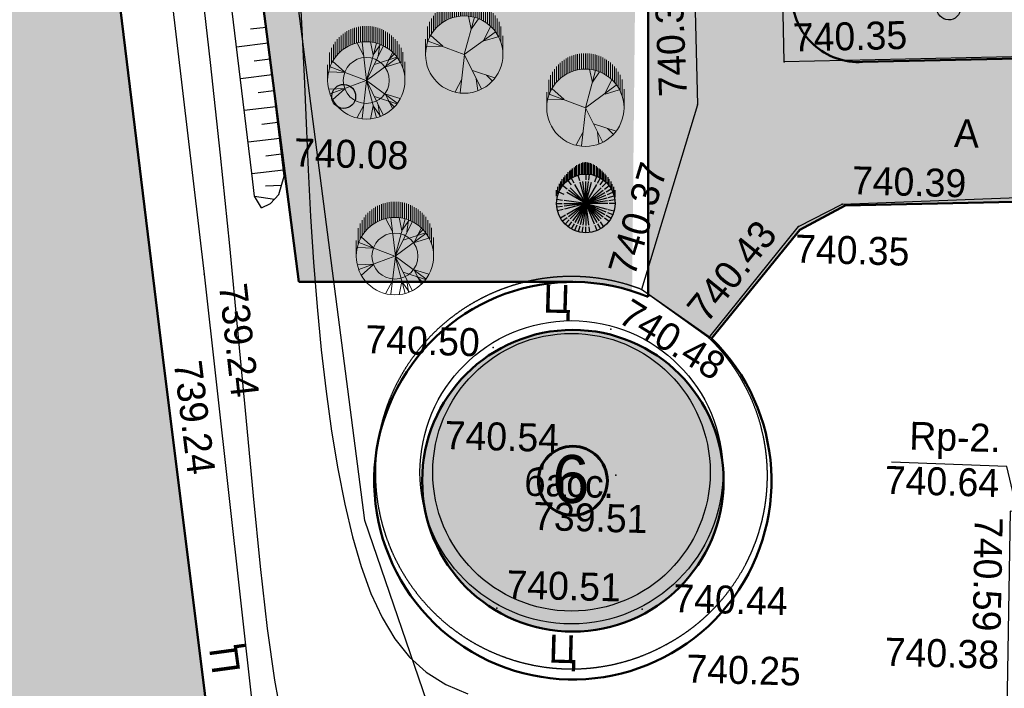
# Model space of a CAD drawing. Header units: millimetres. Extents: x -257011 to 237647566, y 2784933 to 6706507.
# Tile 354 of 451: x 9897041 to 9927874, y 5871226 to 5892145. Entities that reach past the tile are written whole.
import ezdxf

# ---------------------------------------------------------------- set-up
doc = ezdxf.new("R2010")
doc.units = ezdxf.units.MM
doc.header["$LTSCALE"] = 1000
doc.header["$PDMODE"] = 32
doc.header["$PDSIZE"] = 0.3
for name, pattern in [('Д_ТРОТ_ТРУБА', [3, 1.5, -1.5]), ('ДОРОГИ_СТРОЯЩ', [9, 8, -1]), ('Контура низ откосов  Штриховая 0.1-0.5 - - - - - - -', [0.6, 0.1, -0.5]), ('ОТКОС_НИЗ', [1.2, 0.2, -1])]:
    doc.linetypes.add(name, pattern=pattern)
for name, color, linetype in [('(002) Рамка', 7, 'Continuous'), ('(003) Пункты', 7, 'Continuous'), ('(004) Точки рельефа', 7, 'Continuous'), ('(014) Водопровод', 5, 'ИК_Водопровод -------в--------'), ('(025) Дорога', 7, 'Continuous'), ('(027) Гидрография', 7, 'Continuous'), ('(028) Гидротехн.', 7, 'Continuous'), ('(031) Горизонтали', 42, 'Continuous'), ('(035) Откосы', 7, 'Continuous'), ('(038) Деревья', 7, 'Continuous'), ('TREE', 74, 'Continuous')]:
    doc.layers.add(name, color=color, linetype=linetype)
for name, color, linetype, lineweight in [('(032) Горизонтали утолщенные', 32, 'Continuous', 30), ('.', 7, 'Continuous', 15), ('Ф А С А Д', 250, 'Continuous', 15)]:
    doc.layers.add(name, color=color, linetype=linetype, lineweight=lineweight)
doc.styles.add('ATTR', font='romans.shx', dxfattribs={"width": 0.8, "height": 0.470416})
doc.styles.add('BM-431', font='txt')
doc.styles.add('D-431', font='txt', dxfattribs={"width": 2})
doc.styles.add('Roman', font='romans')
doc.styles.get("Standard").update_dxf_attribs({"font": 'ARIALN.TTF'})
doc.linetypes.add('KANALIS_K', pattern='A,1,["<",Standard,S=1.8,R=0,X=-0.9,Y=-0.9],3,-1,["К",Standard,S=1.8,R=0,X=-0.9,Y=-0.9],-1,10', length=16)
doc.linetypes.add('ИК_Водопровод -------в--------', pattern='A,9,-0.6,["В",Standard,S=1.2,R=0,X=0,Y=-0.6],-1.2', length=10.8)
pattern_1 = [(95, (-369784.8, 240946.69), (-275.171012, 230.8958947), [127, -381]), (185, (-369727.08, 241015.48), (-230.8958947, -275.171012), [127, -381])]

# ---------------------------------------------------------------- blocks, each defined once
blk = doc.blocks.new('d')
at = {"layer": '(038) Деревья', "color": 30}
blk.add_ellipse((0, 0), major_axis=(0.265, 0.265), ratio=1, start_param=5.497787, end_param=11.780972, dxfattribs=at)
blk = doc.blocks.new('kjvklglhl')
at = {"layer": '(004) Точки рельефа'}
blk.add_lwpolyline([(343.958, 447.537), (343.404, 449.591), (339.791, 449.631)], dxfattribs=at)
for p in [(336.083, 462.055), (333.406, 460.634), (320.534, 458.04), (338.021, 457.657), (336.672, 456.912), (318.108, 454.899), (331.811, 454.811), (330.891, 453.542), (333.962, 453.359), (327.22, 452.858), (316.881, 452.353), (331.176, 448.981), (325.065, 448.539), (327.565, 444.715), (332.114, 444.815), (332.906, 443.73)]:
    blk.add_point(p, dxfattribs=at)
at = {"layer": '(014) Водопровод', "ltscale": 0.5, "flags": 128}
blk.add_lwpolyline([(325.711, 440.112), (326.312, 440.162), (325.744, 440.975), (323.361, 447.342), (313.499, 509.603), (261.079, 502.552), (256.511, 532.162)], dxfattribs=at)
at = {"layer": '(025) Дорога', "linetype": 'Д_ТРОТ_ТРУБА', "flags": 128}
blk.add_lwpolyline([(269.368, 515.247), (270.684, 506.001), (279.473, 507.345), (281.553, 506.423), (308.542, 510.883), (312.531, 513.649), (318.524, 513.838), (330.524, 514.19), (333.406, 460.634), (331.811, 454.811, 1.56758), (332.906, 443.73, 0.509364), (333.962, 453.359), (336.672, 456.912), (338.021, 457.657), (347.714, 458.292), (347.773, 448.108), (343.552, 448.203), (343.703, 435.09)], format="xyb", dxfattribs=at)
for points in [[(323.251, 418.267), (300.714, 414.809), (283.138, 412.485), (281.122, 413.564), (275.085, 449.451), (270.84, 474.617), (267.554, 498.57), (282.371, 501.061), (308.67, 505.056), (310.788, 503.765), (314.781, 477.717), (318.108, 454.899), (323.251, 418.267)], [(321.731, 420.742), (316.881, 452.353), (313.048, 477.771), (309.058, 502.896), (307.912, 503.399), (283.734, 499.451), (269.193, 497.303), (272.561, 474.353), (276.62, 450.413), (282.198, 415.2), (283.437, 414.157), (320.719, 419.528), (321.731, 420.742)], [(374.417, 463.962), (336.083, 462.055), (335.462, 474.337), (374.094, 475.423), (374.417, 463.962)]]:
    blk.add_lwpolyline(points, dxfattribs=at)
at = {"layer": '(025) Дорога', "linetype": 'Контура низ откосов  Штриховая 0.1-0.5 - - - - - - -'}
blk.add_lwpolyline([(333.962, 453.359), (331.811, 454.811)], dxfattribs=at)
at = {"layer": '(027) Гидрография', "color": 3}
blk.add_circle((329.784, 449.03), 4.344, dxfattribs=at)
at = {"layer": '(028) Гидротехн.', "ltscale": 0.8}
blk.add_circle((329.784, 449.03), 4.744, dxfattribs=at)
at = {"layer": '(031) Горизонтали', "flags": 128}
blk.add_lwpolyline([(317.699, 464.454), (318.114, 461.525), (318.509, 458.637), (318.88, 455.809), (319.223, 453.066), (319.542, 450.453), (319.841, 448.017), (320.125, 445.808), (320.399, 443.873), (320.666, 442.262), (320.933, 441.022), (321.202, 440.203)], dxfattribs=at)
at = {"layer": '(032) Горизонтали утолщенные'}
blk.add_lwpolyline([(320.844, 464.049), (320.959, 462.631), (321.065, 461.182), (321.168, 459.718), (321.275, 458.252), (321.392, 456.8), (321.525, 455.375), (321.676, 453.984), (321.845, 452.637), (322.033, 451.341), (322.24, 450.104), (322.468, 448.933), (322.718, 447.837), (322.99, 446.822), (323.286, 445.896), (323.614, 445.061), (323.982, 444.317), (324.399, 443.666), (324.874, 443.109), (325.416, 442.645), (326.033, 442.278), (326.734, 442.006)], dxfattribs=at)
at = {"layer": '(035) Откосы'}
for p, q in [((319.346, 462.612), (319.84, 462.686)), ((318.925, 462.044), (319.914, 462.191)), ((319.493, 461.623), (319.988, 461.697)), ((319.073, 461.055), (320.062, 461.203)), ((319.641, 460.635), (320.136, 460.708)), ((319.22, 460.066), (320.209, 460.214)), ((319.789, 459.646), (320.283, 459.72)), ((319.368, 459.078), (320.357, 459.225)), ((319.936, 458.657), (320.431, 458.731)), ((319.516, 458.089), (320.505, 458.237)), ((319.951, 457.722), (320.456, 457.749)), ((319.619, 457.386), (320.247, 457.309))]:
    blk.add_line(p, q, dxfattribs=at)
blk.add_lwpolyline([(319.844, 457.028), (320.125, 457.17), (320.377, 457.458), (320.534, 458.04), (317.903, 475.66)], dxfattribs=at)
at = {"layer": '(035) Откосы', "linetype": 'ОТКОС_НИЗ'}
blk.add_lwpolyline([(319.844, 457.028), (319.619, 457.386), (319.514, 458.099), (316.916, 475.502), (311.633, 506.487), (311.551, 506.587), (311.219, 506.757), (310.421, 507.002), (284.551, 503.341), (278.518, 502.26), (265.85, 499.872), (266.688, 495.955), (269.851, 477.647), (275.2, 445.294), (281.12, 409.861), (281.136, 409.822), (281.351, 409.621), (310.666, 409.479), (317.618, 409.281), (323.511, 408.859), (324.497, 408.587)], dxfattribs=at)
at = {"layer": '(038) Деревья', "color": 30, "linetype": 'Continuous'}
for p in [(341.184, 463.885), (322.323, 460.585)]:
    blk.add_blockref('d', p, dxfattribs=at)
at = {"layer": '(003) Пункты', "style": 'BM-431'}
blk.add_text('Rp-2.', height=0.875, dxfattribs=at).set_placement((340.33, 450.034))
at = {"layer": '(004) Точки рельефа', "style": 'D-431'}
for s, rotation, p in [('740.32', 94.0803, (333.071, 460.899)), ('740.35', 2.9311, (336.354, 462.385)), ('740.37', 74.6807, (331.583, 455.172)), ('740.43', 52.6537, (333.886, 453.779)), ('739.24', 277.9817, (318.582, 454.58)), ('740.48', 329.7909, (331.061, 453.797)), ('739.24', 278.7227, (317.236, 452.116)), ('740.59', 270.4809, (342.45, 447.993))]:
    blk.add_text(s, height=0.875, rotation=rotation, dxfattribs=at).set_placement(p)
for s, p in [('740.08', (320.821, 458.355)), ('740.39', (338.309, 457.972)), ('740.35', (336.59, 455.785)), ('740.50', (323.22, 452.574)), ('740.54', (325.786, 449.647)), ('740.64', (339.601, 448.631)), ('739.51', (328.626, 447.193)), ('740.51', (327.852, 445.03)), ('740.44', (333.087, 444.747)), ('740.38', (339.75, 443.258)), ('740.25', (333.558, 442.557))]:
    blk.add_text(s, height=0.875, dxfattribs=at).set_placement(p)
at = {"layer": '(025) Дорога', "linetype": 'ДОРОГИ_СТРОЯЩ', "style": 'BM-431'}
for s, p in [('A', (341.466, 459.54)), ('Ц', (328.748, 454.003)), ('Ц', (329.228, 443.058))]:
    blk.add_text(s, height=0.875, dxfattribs=at).set_placement(p)
blk.add_text('Ц', height=0.875, rotation=99.3824, dxfattribs=at).set_placement((319.595, 442.506))
at = {"layer": '(027) Гидрография', "color": 0, "style": 'D-431'}
blk.add_text('басс.', height=0.875, dxfattribs=at).set_placement((328.312, 448.258))
blk = doc.blocks.new('dhdyfh')
at = {"layer": 'TREE', "color": 92, "lineweight": 20}
for p, q in [((10253793, 5665998), (10253793, 5666487)), ((10253854, 5666529), (10253854, 5666039)), ((10253914, 5666083), (10253914, 5666567)), ((10253975, 5666109), (10253975, 5666601)), ((10254035, 5666629), (10254035, 5666140)), ((10254096, 5666652), (10254096, 5666163)), ((10254156, 5666184), (10254156, 5666675)), ((10254217, 5666691), (10254217, 5666204)), ((10254277, 5666217), (10254277, 5666705)), ((10254338, 5666714), (10254338, 5666227)), ((10254398, 5666235), (10254398, 5666724)), ((10254459, 5666724), (10254459, 5666238)), ((10254519, 5666243), (10254519, 5666724)), ((10254580, 5666724), (10254580, 5666240)), ((10254640, 5666233), (10254640, 5666724)), ((10254701, 5666717), (10254701, 5666227)), ((10254761, 5666215), (10254761, 5666706)), ((10254822, 5666693), (10254822, 5666199)), ((10254882, 5666186), (10254882, 5666674)), ((10254943, 5666652), (10254943, 5666166)), ((10255003, 5666140), (10255003, 5666629)), ((10255064, 5666601), (10255064, 5666114)), ((10255125, 5666081), (10255125, 5666565)), ((10255185, 5666529), (10255185, 5666042)), ((10255246, 5665998), (10255246, 5666487)), ((10253551, 5665761), (10253551, 5666240)), ((10253612, 5665831), (10253612, 5666323)), ((10253672, 5665895), (10253672, 5666384)), ((10253733, 5665949), (10253733, 5666439)), ((10254443, 5665800), (10254236, 5666193)), ((10254532, 5665031), (10254393, 5666223)), ((10254522, 5665028), (10254837, 5666198)), ((10254739, 5665821), (10254650, 5666236)), ((10255306, 5666441), (10255306, 5665949)), ((10255367, 5665893), (10255367, 5666384)), ((10255427, 5666323), (10255427, 5665828)), ((10255488, 5665756), (10255488, 5666256)), ((10253370, 5665419), (10253370, 5665908)), ((10253430, 5665555), (10253430, 5666052)), ((10253491, 5665666), (10253491, 5666158)), ((10254522, 5665031), (10255054, 5666100)), ((10254739, 5665828), (10254966, 5666152)), ((10254897, 5665793), (10254946, 5666154)), ((10255123, 5665467), (10255340, 5665898)), ((10255548, 5666158), (10255548, 5665664)), ((10255609, 5665574), (10255609, 5666055)), ((10255669, 5665911), (10255669, 5665409)), ((10253851, 5665290), (10253466, 5665636)), ((10254522, 5665028), (10255488, 5665736)), ((10254778, 5665531), (10255478, 5665762)), ((10255133, 5665459), (10255577, 5665590)), ((10255212, 5665677), (10255390, 5665854)), ((10255730, 5665030), (10255730, 5665615)), ((10253309, 5665030), (10253309, 5665514)), ((10253851, 5665282), (10253348, 5665297)), ((10254519, 5665030), (10253387, 5665451))]:
    blk.add_line(p, q, dxfattribs=at)
at = {"layer": 'TREE', "color": 30, "lineweight": 20, "true_color": 0xf8991e}
for p, q in [((10254519, 5665030), (10253387, 5664608)), ((10254532, 5665028), (10254393, 5663836)), ((10254522, 5665031), (10254837, 5663861)), ((10254522, 5665031), (10255488, 5664323)), ((10254522, 5665028), (10255054, 5663959)), ((10253851, 5664777), (10253348, 5664762)), ((10253851, 5664769), (10253466, 5664423)), ((10254778, 5664528), (10255478, 5664297)), ((10255123, 5664592), (10255340, 5664161)), ((10255133, 5664600), (10255577, 5664469)), ((10255212, 5664382), (10255390, 5664205)), ((10254443, 5664259), (10254236, 5663866)), ((10254739, 5664238), (10254650, 5663823)), ((10254739, 5664231), (10254966, 5663908)), ((10254897, 5664266), (10254946, 5663905))]:
    blk.add_line(p, q, dxfattribs=at)
blk.add_circle((10254519, 5665030), 1210, dxfattribs=at)
at = {"layer": 'TREE', "color": 92, "lineweight": 20}
blk.add_circle((10254519, 5665030), 720, dxfattribs=at)
at = {"layer": 'TREE', "color": 30, "lineweight": 20, "true_color": 0xf8991e, "style": 'ATTR', "width": 0.8, "flags": 9}
for p in [(10254522, 5665031), (10254522, 5665028)]:
    blk.add_attdef('ESTCODE', p, '', height=14.1, rotation=90, dxfattribs=at)
blk = doc.blocks.new('17')
at = {"layer": 'TREE', "color": 68, "lineweight": 20, "true_color": 0x306100}
for p, q in [((16375547, 10777897), (16376284, 10777897)), ((16375547, 10776055), (16376189, 10777778)), ((16375932, 10777072), (16375955, 10777838)), ((16375943, 10777072), (16376470, 10777658)), ((16376140, 10777805), (16376884, 10777805)), ((16376347, 10777713), (16377104, 10777713)), ((16376516, 10777620), (16377265, 10777620)), ((16376661, 10777528), (16377389, 10777528)), ((16376767, 10777436), (16377515, 10777436)), ((16376865, 10777344), (16377610, 10777344)), ((16376947, 10777252), (16377692, 10777252)), ((16377022, 10777160), (16377766, 10777160)), ((16377829, 10777068), (16377084, 10777068)), ((16377151, 10776976), (16377888, 10776976)), ((16377190, 10776884), (16377939, 10776884)), ((16377982, 10776792), (16377237, 10776792)), ((16378017, 10776699), (16377272, 10776699)), ((16375545, 10776036), (16373730, 10776246)), ((16374374, 10776171), (16373777, 10776487)), ((16377304, 10776607), (16378052, 10776607)), ((16378077, 10776515), (16377335, 10776515)), ((16377355, 10776423), (16378098, 10776423)), ((16378111, 10776331), (16377369, 10776331)), ((16377381, 10776239), (16378126, 10776239)), ((16375545, 10776051), (16373917, 10775240)), ((16375545, 10776051), (16377325, 10775571)), ((16375545, 10776051), (16376623, 10774580)), ((16376751, 10775721), (16377384, 10775856)), ((16378115, 10775778), (16377370, 10775778)), ((16377378, 10775870), (16378127, 10775870)), ((16378126, 10776147), (16377386, 10776147)), ((16378126, 10775963), (16377390, 10775963)), ((16377394, 10776055), (16378126, 10776055)), ((16374386, 10775481), (16373835, 10775406)), ((16374784, 10775661), (16374433, 10774595)), ((16376763, 10775721), (16377255, 10775376)), ((16377237, 10775318), (16377982, 10775318)), ((16378017, 10775410), (16377276, 10775410)), ((16377308, 10775502), (16378050, 10775502)), ((16378080, 10775594), (16377327, 10775594)), ((16377351, 10775686), (16378099, 10775686)), ((16374561, 10775000), (16374292, 10774730)), ((16376201, 10775120), (16376400, 10774445)), ((16376213, 10775135), (16376868, 10774805)), ((16377696, 10774857), (16376947, 10774857)), ((16377022, 10774949), (16377766, 10774949)), ((16377829, 10775042), (16377088, 10775042)), ((16377147, 10775134), (16377884, 10775134)), ((16377939, 10775226), (16377198, 10775226)), ((16376376, 10774397), (16377108, 10774397)), ((16377265, 10774489), (16376512, 10774489)), ((16376652, 10774581), (16377414, 10774581)), ((16377515, 10774673), (16376763, 10774673)), ((16376861, 10774765), (16377610, 10774765)), ((16375547, 10774213), (16376438, 10774213)), ((16376888, 10774305), (16376124, 10774305))]:
    blk.add_line(p, q, dxfattribs=at)
blk.add_circle((16375547, 10776055), 1842, dxfattribs=at)
at = {"layer": 'TREE', "color": 68, "lineweight": 20, "true_color": 0x306100, "style": 'ATTR', "width": 0.8, "flags": 9}
blk.add_attdef('ESTCODE', (16375545, 10776051), '', height=21.5, dxfattribs=at)
blk = doc.blocks.new('16')
h = blk.add_hatch(color=256)
h.dxf.hatch_style = 1
h.set_gradient(color1=(153, 204, 102), one_color=1, tint=1, name='SPHERICAL')
h.paths.add_polyline_path([(16382639, 10776741, 1), (16386324, 10776741, 1)])
blk.add_circle((16384481, 10776741), 1842)
at = {"layer": 'TREE'}
for p, q in [((16383746, 10778014), (16383560, 10778336)), ((16384102, 10778156), (16384005, 10778520)), ((16384290, 10778196), (16384241, 10778567)), ((16384481, 10778583), (16384481, 10778214)), ((16384673, 10778196), (16384722, 10778567)), ((16384938, 10778583), (16385310, 10778583)), ((16385044, 10778100), (16385186, 10778442)), ((16385074, 10778491), (16385524, 10778491)), ((16385282, 10778398), (16385700, 10778398)), ((16385450, 10778306), (16385862, 10778306)), ((16385595, 10778214), (16385999, 10778214)), ((16383208, 10777476), (16382886, 10777662)), ((16383317, 10777634), (16383020, 10777862)), ((16383442, 10777780), (16383179, 10778043)), ((16383584, 10777909), (16383360, 10778202)), ((16384481, 10776741), (16383504, 10777717)), ((16384481, 10776741), (16383643, 10777834)), ((16384481, 10776741), (16383791, 10777937)), ((16384481, 10776741), (16384124, 10778075)), ((16384481, 10776741), (16384302, 10778103)), ((16384481, 10778122), (16384481, 10776741)), ((16384481, 10776741), (16384661, 10778103)), ((16384481, 10776741), (16385172, 10777937)), ((16384481, 10776741), (16385320, 10777834)), ((16384481, 10776741), (16385458, 10777717)), ((16385378, 10777909), (16385603, 10778202)), ((16385646, 10777634), (16385943, 10777862)), ((16385701, 10778122), (16386115, 10778122)), ((16385755, 10777476), (16386077, 10777662)), ((16385799, 10778030), (16386226, 10778030)), ((16385881, 10777938), (16386324, 10777938)), ((16385956, 10777846), (16386436, 10777846)), ((16386517, 10777754), (16386019, 10777754)), ((16386085, 10777662), (16386598, 10777662)), ((16383020, 10776933), (16382655, 10776981)), ((16383056, 10777122), (16382702, 10777217)), ((16383119, 10777305), (16382780, 10777445)), ((16384481, 10776741), (16383147, 10777098)), ((16384481, 10776741), (16383207, 10777268)), ((16384481, 10776741), (16383285, 10777431)), ((16384481, 10776741), (16383384, 10777583)), ((16384481, 10776741), (16385678, 10777431)), ((16384481, 10776741), (16385816, 10777098)), ((16385907, 10777122), (16386261, 10777217)), ((16386124, 10777569), (16386671, 10777569)), ((16386744, 10777477), (16386171, 10777477)), ((16386812, 10777385), (16386207, 10777385)), ((16386238, 10777293), (16386872, 10777293)), ((16386924, 10777201), (16386269, 10777201)), ((16386289, 10777109), (16386975, 10777109)), ((16387013, 10777017), (16386304, 10777017)), ((16382639, 10776741), (16383008, 10776741)), ((16383020, 10776548), (16382655, 10776500)), ((16384481, 10776741), (16383100, 10776741)), ((16384481, 10776741), (16383114, 10776920)), ((16384481, 10776741), (16383114, 10776561)), ((16384481, 10776741), (16383207, 10776213)), ((16384481, 10776741), (16383285, 10776050)), ((16384481, 10776741), (16383384, 10775898)), ((16384481, 10776741), (16383504, 10775764)), ((16384481, 10776741), (16383643, 10775648)), ((16384481, 10776741), (16383791, 10775544)), ((16384481, 10776741), (16383956, 10775471)), ((16384481, 10776741), (16384124, 10775406)), ((16384481, 10776741), (16385848, 10776920)), ((16384481, 10776741), (16385863, 10776741)), ((16384481, 10776741), (16385458, 10775764)), ((16384481, 10776741), (16385816, 10776383)), ((16384481, 10776741), (16385678, 10776050)), ((16384481, 10776741), (16385848, 10776561)), ((16384481, 10776741), (16385320, 10775648)), ((16384481, 10776741), (16385172, 10775544)), ((16384481, 10776741), (16384839, 10775406)), ((16384481, 10776741), (16385007, 10775471)), ((16384481, 10776741), (16384661, 10775378)), ((16384481, 10775359), (16384481, 10776741)), ((16385942, 10776548), (16386308, 10776500)), ((16386324, 10776741), (16385955, 10776741)), ((16386285, 10776372), (16386975, 10776372)), ((16387005, 10776464), (16386305, 10776464)), ((16386313, 10776556), (16387035, 10776556)), ((16386316, 10776925), (16387043, 10776925)), ((16387056, 10776833), (16386320, 10776833)), ((16387056, 10776648), (16386324, 10776648)), ((16386328, 10776741), (16387065, 10776741)), ((16383119, 10776176), (16382780, 10776036)), ((16383208, 10776005), (16382886, 10775819)), ((16383317, 10775847), (16383020, 10775619)), ((16385646, 10775847), (16385943, 10775619)), ((16385755, 10776005), (16386077, 10775819)), ((16385844, 10776176), (16386183, 10776036)), ((16386081, 10775819), (16386603, 10775819)), ((16386680, 10775912), (16386132, 10775912)), ((16386171, 10776004), (16386744, 10776004)), ((16386812, 10776096), (16386211, 10776096)), ((16386242, 10776188), (16386872, 10776188)), ((16386928, 10776280), (16386262, 10776280)), ((16383584, 10775572), (16383360, 10775279)), ((16383746, 10775467), (16383560, 10775145)), ((16383918, 10775381), (16383776, 10775039)), ((16384102, 10775325), (16384005, 10774961)), ((16384481, 10774898), (16384481, 10775267)), ((16384673, 10775285), (16384722, 10774914)), ((16384861, 10775325), (16384958, 10774961)), ((16385044, 10775381), (16385186, 10775039)), ((16385217, 10775467), (16385402, 10775145)), ((16385378, 10775572), (16385603, 10775279)), ((16385849, 10775175), (16385446, 10775175)), ((16385521, 10775701), (16385784, 10775438)), ((16385587, 10775267), (16385995, 10775267)), ((16386119, 10775359), (16385697, 10775359)), ((16385795, 10775451), (16386230, 10775451)), ((16386333, 10775543), (16385881, 10775543)), ((16385956, 10775635), (16386427, 10775635)), ((16386517, 10775727), (16386023, 10775727)), ((16384868, 10774898), (16385306, 10774898)), ((16385511, 10774991), (16385058, 10774991)), ((16385310, 10775083), (16385695, 10775083))]:
    blk.add_line(p, q, dxfattribs=at)
at = {"layer": 'TREE', "style": 'ATTR', "width": 0.8, "flags": 9}
blk.add_attdef('ESTCODE', (16384481, 10776741), '', height=21.5, dxfattribs=at)

msp = doc.modelspace()

# ---------------------------------------------------------------- hatches: boundary and pattern name
at = {"layer": '.', "lineweight": 50, "ltscale": 1000, "transparency": 33554687}
h = msp.add_hatch(color=256, dxfattribs=at)
h.dxf.hatch_style = 1
h.set_gradient(color1=(132, 132, 132), color2=(132, 132, 132), tint=1)
edge = h.paths.add_edge_path()
edge.add_line((9923438.322, 5890822.617), (9959401.212, 5891598.875))
edge.add_line((9959401.212, 5891598.875), (9959401.212, 5893511.458))
edge.add_line((9959401.212, 5893511.458), (9975543.672, 5893511.458))
edge.add_line((9975543.672, 5893511.458), (9975543.672, 5892794.876))
edge.add_line((9975543.672, 5892794.876), (9978170.039, 5892794.876))
edge.add_line((9978170.039, 5892794.876), (9978170.039, 5930145.122))
edge.add_line((9978170.039, 5930145.122), (9977354.645, 5930160.392))
edge.add_line((9977354.645, 5930160.392), (9977380.334, 5943922.341))
edge.add_line((9977380.334, 5943922.341), (9978220.398, 5943922.341))
edge.add_line((9978220.398, 5943922.341), (9978220.398, 5956280.912))
edge.add_line((9978220.398, 5956280.912), (9922556.038, 5956280.912))
edge.add_arc((9922619.396, 5954879.621), 1402.722, 92.5888027, 177.7762916)
edge.add_line((9921217.73, 5954934.049), (9921217.73, 5960392.167))
edge.add_line((9921217.73, 5960392.167), (9985126.142, 5959737.899))
edge.add_line((9985126.142, 5959737.899), (9985126.142, 5947189.27))
edge.add_line((9985126.142, 5947189.27), (9987900.96, 5947189.27))
edge.add_line((9987900.96, 5947189.27), (9987879.946, 5926980.874))
edge.add_line((9987879.946, 5926980.874), (9984995.886, 5926977.858))
edge.add_line((9984995.886, 5926977.858), (9985030.673, 5893716.444))
edge.add_line((9985030.673, 5893716.444), (9994990.386, 5893966.702))
edge.add_line((9994990.386, 5893966.702), (9996816.519, 5893878.435))
edge.add_line((9996816.519, 5893878.435), (9996774.155, 5893001.986))
edge.add_line((9996774.155, 5893001.986), (9996598.136, 5889360.367))
edge.add_line((9996598.136, 5889360.367), (9993254.537, 5889627.321))
edge.add_line((9993254.537, 5889627.321), (9993043.35, 5887856.275))
edge.add_line((9993043.35, 5887856.275), (9922889.191, 5886328.615))
edge.add_line((9922889.191, 5886328.615), (9921468.796, 5885567.469))
edge.add_line((9921468.796, 5885567.469), (9918706.864, 5882171.135))
edge.add_line((9918706.864, 5882171.135), (9916717.73, 5883557.405))
edge.add_line((9916717.73, 5883557.405), (9916717.73, 5932406.446))
edge.add_line((9916717.73, 5932406.446), (9921217.73, 5932406.446))
edge.add_line((9921217.73, 5932406.446), (9921217.73, 5892854.285))
edge.add_arc((9923315.489, 5892917.738), 2098.718, 181.732534, 273.3553239)
at = {"lineweight": 100, "transparency": 33554687}
h = msp.add_hatch(color=256, dxfattribs=at)
h.set_gradient(color1=(64, 201, 199), color2=(149, 231, 234), name='SPHERICAL')
edge = h.paths.add_edge_path()
edge.add_arc((9914362.686, 5877720.584), 4719.268, 0, 360)
at = {"lineweight": 50}
h = msp.add_hatch(color=1, dxfattribs=at)
h.set_gradient(color1=(255, 255, 255), one_color=1, tint=1)
h.paths.add_polyline_path([(9913282.013, 5877720.584, 1), (9915443.359, 5877720.584, 1)])
at = {"layer": 'Ф А С А Д', "linetype": 'KANALIS_K', "ltscale": 1000}
h = msp.add_hatch(dxfattribs=at)
h.set_pattern_fill('CROSS', color=92, scale=40, angle=95)
h.set_pattern_definition(pattern_1)
h.paths.add_polyline_path([(9921217.73, 5953605.412), (9950236.643, 5954125.299), (9950236.643, 5945642.402), (9921217.73, 5945642.402)], flags=17)
h.paths.add_polyline_path([(9921217.73, 5929508.025), (9965075.905, 5929508.025), (9965075.905, 5918602.035), (9921217.73, 5918602.035)], flags=17)
h.paths.add_polyline_path([(9921217.73, 5931355.965), (9924954.845, 5931355.965), (9924954.845, 5934767.375), (9923086.705, 5934767.375), (9923086.705, 5938294.298), (9924954.845, 5938294.298), (9924954.845, 5943794.342), (9921217.73, 5943794.342)], flags=17)
h.paths.add_polyline_path([(9921217.73, 5904720.084), (9924954.845, 5904720.084), (9924954.845, 5909523.015), (9923974.518, 5909523.015), (9923974.518, 5913049.938), (9924954.845, 5913049.938), (9924954.845, 5916769.622), (9921217.73, 5916769.622)], flags=17)
edge = h.paths.add_edge_path()
edge.add_line((9923438.322, 5890822.617), (9959401.212, 5891598.875))
edge.add_line((9959401.212, 5891598.875), (9959401.212, 5902995.951))
edge.add_line((9959401.212, 5902995.951), (9921217.73, 5902995.951))
edge.add_line((9921217.73, 5902995.951), (9921217.73, 5892854.285))
edge.add_arc((9923315.489, 5892917.738), 2098.718, 181.732534, 273.3553239)
h.paths.add_polyline_path([(9975551.656, 5892794.876), (9978170.039, 5892794.876), (9978170.039, 5930145.122), (9975551.656, 5930145.122)])
edge = h.paths.add_edge_path()
edge.add_line((9985014.249, 5893716.794), (9985014.249, 5926980.874))
edge.add_line((9985014.249, 5926980.874), (9987900.96, 5926980.874))
edge.add_line((9987900.96, 5926980.874), (9987900.96, 5947189.27))
edge.add_line((9987900.96, 5947189.27), (9985126.142, 5947189.27))
edge.add_line((9985126.142, 5947189.27), (9985126.142, 5959737.899))
edge.add_line((9985126.142, 5959737.899), (9921217.73, 5960392.167))
edge.add_line((9921217.73, 5960392.167), (9921217.73, 5963806.446))
edge.add_line((9921217.73, 5963806.446), (9877517.73, 5963806.446))
edge.add_line((9877517.73, 5963806.446), (9877517.73, 5957166.861))
edge.add_arc((9875563.067, 5957397.632), 1968.239, 270, 353.2667331, ccw=False)
edge.add_line((9875563.067, 5955429.393), (9850567.592, 5955429.904))
edge.add_line((9850567.592, 5955429.904), (9880944.707, 5964914.801))
edge.add_line((9880944.707, 5964914.801), (9887642.431, 5965307.662))
edge.add_line((9887642.431, 5965307.662), (9969514.651, 5963700.379))
edge.add_line((9969514.651, 5963700.379), (9985126.142, 5962917.392))
edge.add_line((9985126.142, 5962917.392), (9997469.476, 5962057.538))
edge.add_line((9997469.476, 5962057.538), (9996574.64, 5895220.181))
edge.add_line((9996574.64, 5895220.181), (9994990.386, 5893966.702))
edge.add_line((9994990.386, 5893966.702), (9985014.249, 5893716.794))
h.paths.add_polyline_path([(9975167.226, 5943912.88), (9978220.398, 5943912.88), (9978220.398, 5956280.912), (9975167.226, 5956280.912)], flags=17)
h = msp.add_hatch(dxfattribs=at)
h.set_pattern_fill('CROSS', color=92, scale=40, angle=95)
h.set_pattern_definition([(95, (-369784.8, 82330.53), (-275.171012, 230.8958947), [127, -381]), (185, (-369727.08, 82399.32), (-230.8958947, -275.171012), [127, -381])])
h.paths.add_polyline_path([(9885069.825, 5931748.41), (9889959.72, 5932406.446), (9895117.145, 5932406.446), (9897571.394, 5913544.339), (9898398.775, 5907185.502), (9901515.208, 5881669.624), (9905474.773, 5849934.79), (9904429.061, 5848750.115), (9885719.982, 5846589.284), (9867010.904, 5844428.454), (9865801.612, 5845505.97), (9861215.778, 5880861.738), (9857830.9, 5904906.88), (9855110.004, 5927942.36)])
h = msp.add_hatch(dxfattribs=at)
h.set_pattern_fill('CROSS', color=92, scale=40, angle=95)
h.set_pattern_definition(pattern_1)
edge = h.paths.add_edge_path()
edge.add_line((9916217.73, 5883656.753), (9916717.73, 5932406.446))
edge.add_line((9916717.73, 5932406.446), (9899564.68, 5932406.446))
edge.add_line((9899564.68, 5932406.446), (9905777.66, 5883939.852))
edge.add_line((9905777.66, 5883939.852), (9914362.686, 5883939.852))
edge.add_arc((9914362.686, 5877720.584), 6219.268, 72.6460502, 90, ccw=False)

# ---------------------------------------------------------------- linework, layer by layer
at = {"layer": '(002) Рамка', "color": 0, "lineweight": 60, "ltscale": 1000}
msp.add_circle((9914362.686, 5877720.584), 1080.673, dxfattribs=at)
at = {"lineweight": 50, "ltscale": 1000}
for p, q in [((9905777.66, 5883939.852), (9899564.68, 5932406.446)), ((9914362.686, 5883939.852), (9905777.66, 5883939.852))]:
    msp.add_line(p, q, dxfattribs=at)
for points in [[(9889959.72, 5932406.446), (9895117.145, 5932406.446), (9895685.897, 5928035.307), (9898398.775, 5907185.502), (9901515.208, 5881669.624), (9905474.773, 5849934.79), (9904429.061, 5848750.115), (9885719.982, 5846589.284), (9867010.904, 5844428.454), (9865801.612, 5845505.97), (9861215.778, 5880861.738), (9857830.9, 5904906.88), (9855110.004, 5927942.36), (9889959.72, 5932406.446)], [(9916717.73, 5883476.716), (9916717.73, 5913944.342)], [(9993043.35, 5887856.275), (9984950.908, 5887680.056), (9922889.191, 5886328.615), (9921468.796, 5885567.469), (9918706.864, 5882171.135)]]:
    msp.add_lwpolyline(points, dxfattribs=at)
at = {"lineweight": 30, "ltscale": 1000}
msp.add_lwpolyline([(9996774.155, 5893001.986), (9996598.136, 5889360.367), (9993254.537, 5889627.321), (9993043.35, 5887856.275), (9922889.191, 5886328.615), (9921468.796, 5885567.469), (9918706.864, 5882171.135), (9916717.73, 5883557.405), (9916717.73, 5932406.446)], dxfattribs=at)
at = {"lineweight": 50, "ltscale": 1000}
msp.add_lwpolyline([(9959401.212, 5902995.951), (9921217.73, 5902995.951), (9921217.73, 5892854.285, 0.422533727), (9923438.322, 5890822.617), (9959401.212, 5891598.875)], format="xyb", close=True, dxfattribs=at)
at = {"lineweight": 30, "ltscale": 1000}
msp.add_lwpolyline([(9921217.73, 5892854.285, 0.422533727), (9923438.322, 5890822.617), (9959401.212, 5891598.875), (9959401.212, 5893511.458)], format="xyb", dxfattribs=at)
at = {"lineweight": 50, "ltscale": 1000}
msp.add_circle((9914362.686, 5877720.584), 4719.268, dxfattribs=at)
msp.add_arc((9914362.686, 5877720.584), 6219.268, 67.7487341, 45.6929666, dxfattribs=at)

# ---------------------------------------------------------------- block references
at = {"lineweight": 5, "xscale": 999.9999999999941, "yscale": 999.9999999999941, "zscale": 999.9999999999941, "rotation": 358.3893224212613}
msp.add_blockref('kjvklglhl', (9572044.948, 5438402.386), dxfattribs=at)
at = {"color": 150, "lineweight": 100, "rotation": 90}
for name, p, xscale, yscale, zscale in [('17', (16990712.464, -4867502.623), 0.6569891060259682, 0.6569891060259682, 0.6569891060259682), ('17', (16994506.106, -4869165.879), 0.6569891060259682, 0.6569891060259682, 0.6569891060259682), ('16', (15287601.388, -2282222.161), 0.4985583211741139, 0.4985583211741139, 0.4985583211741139)]:
    msp.add_blockref(name, p, dxfattribs=dict(at, xscale=xscale, yscale=yscale, zscale=zscale))
at = {"lineweight": 50}
for p in [(-346625.957, 225214.89), (-345727.83, 219718.079)]:
    msp.add_blockref('dhdyfh', p, dxfattribs=at)

# ---------------------------------------------------------------- texts
at = {"color": 250, "insert": (9914882.59, 5877763.915, 0), "char_height": 1500, "width": 156685.73039, "attachment_point": 6, "style": 'Roman'}
msp.add_mtext('\\pt64500;{\\fArial|b0|i0|c0|p34;6}', dxfattribs=at)

doc.saveas('drawing.dxf')
